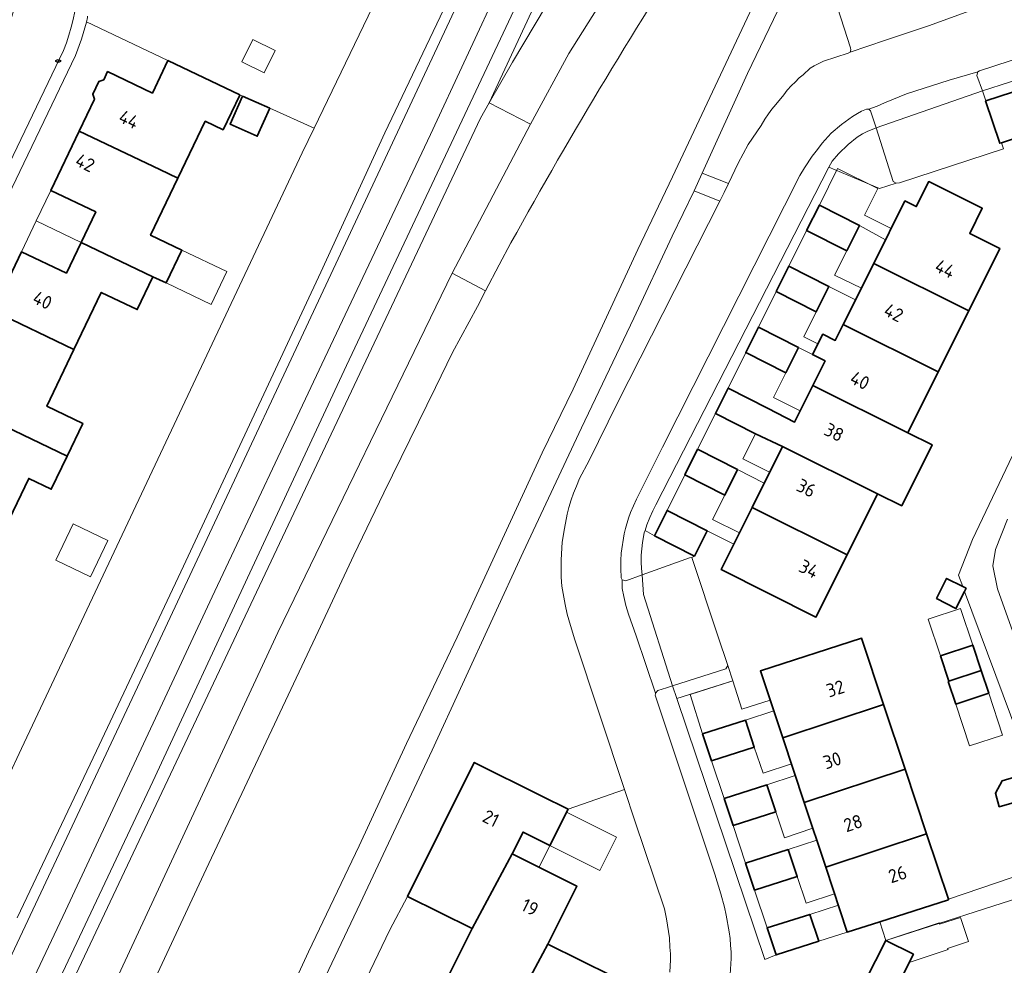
# Model space of a CAD drawing. Header units: metres. Extents: x 149984 to 156489, y 469398 to 478068.
# Tile 468 of 656: x 153781 to 153880, y 473352 to 473447. Entities that reach past the tile are written whole.
import ezdxf
from ezdxf.enums import TextEntityAlignment as Align

# ---------------------------------------------------------------- set-up
doc = ezdxf.new("R2010")
doc.units = ezdxf.units.M
doc.header["$LTSCALE"] = 0.75
for name, color, linetype, lineweight in [('B-WE-GR-BEPLANTING_CULTUUR_HEESTERS-GV', 252, 'Continuous', 18), ('B-WE-GR-STRUIK-GV', 252, 'Continuous', 13), ('B-WE-IE-MEUBILAIR-S', 252, 'Continuous', 25), ('B-WE-OG-BEBOUWING-GV', 6, 'Continuous', 35), ('B-WE-OG-BEBOUWING-T18', 1, 'Continuous', 18), ('B-WE-OG-BEBOUWING_LAGE TRAFO-GV', 6, 'Continuous', 18), ('B-WE-OG-BEBOUWING_LUIFEL-GV', 6, 'Continuous', 18), ('B-WE-OG-BEBOUWING_OVERBOUWING-GV', 6, 'Continuous', 18), ('B-WE-OG-TERREIN_BEGROEID-GV', 252, 'Continuous', 18), ('B-WE-OG-TERREIN_ERF-GV', 252, 'Continuous', 18), ('B-WE-OG-TERREIN_OEVER-GV', 252, 'Continuous', 18), ('B-WE-OG-WATER_MEER-GV', 252, 'Continuous', 18), ('B-WE-VH-GESLOTENVERHARDING_ASFALT-GV', 252, 'Continuous', 18), ('B-WE-VH-OPENVERHARDING_BETONSTRAATSTEEN-GV', 252, 'Continuous', 18), ('B-WE-VH-OPENVERHARDING_STRAATBAKSTEEN-GV', 252, 'Continuous', 18), ('B-WE-VH-OPENVERHARDING_TEGEL-GV', 252, 'Continuous', 18)]:
    doc.layers.add(name, color=color, linetype=linetype, lineweight=lineweight)
doc.styles.add('NLCS-ISO', font='NLCS-ISO.ttf')
doc.styles.add('NLCS-ISO-M750-T18', font='NLCS-ISO.ttf', dxfattribs={"height": 1.35})

# ---------------------------------------------------------------- blocks, each defined once
blk = doc.blocks.new('SIE-MEUBILAIR_PUT_KOLK-SO')
blk.add_ellipse((0, 0), major_axis=(1.25, 0), ratio=0.54)
at = {"style": 'NLCS-ISO'}
blk.add_text('klk', height=0.75, dxfattribs=at).set_placement((0.03, 0), align=Align.MIDDLE_CENTER)

msp = doc.modelspace()

# ---------------------------------------------------------------- linework, layer by layer
at = {"layer": 'B-WE-GR-BEPLANTING_CULTUUR_HEESTERS-GV', "flags": 128}
for points in [[(153788.082, 473447.14), (153796.273, 473443.258), (153803.484, 473439.813), (153803.764, 473439.688), (153806.491, 473438.472), (153810.936, 473436.49), (153824.03, 473463.65)], [(153857.49, 473448.3), (153854.46, 473441.95), (153849.893, 473431.943), (153852.529, 473430.924), (153853.51, 473432.97), (153854.51, 473434.84), (153855.8, 473436.74), (153856.2, 473437.39), (153856.55, 473437.91), (153856.9, 473438.39), (153857.3, 473438.84), (153858.1, 473439.82), (153858.44, 473440.3), (153858.85, 473440.75), (153859.22, 473441.1), (153859.63, 473441.52), (153860.02, 473441.83), (153860.74, 473442.49), (153861.15, 473442.74), (153862.08, 473443.19), (153864.56, 473444), (153864.74, 473444.12), (153864.82, 473444.33), (153864.79, 473444.55), (153863.189, 473449.582)], [(153809.08, 473336.2), (153818.55, 473355.94), (153820.303, 473359.308), (153827.023, 473372.773), (153833.729, 473369.417), (153836.437, 473368.062), (153842.084, 473370.054), (153837.11, 473385.1), (153836.69, 473386.52), (153836.33, 473387.67), (153836.14, 473388.63), (153835.82, 473390.49), (153835.75, 473391.39), (153835.74, 473392.19), (153835.75, 473393.12), (153835.85, 473394.9), (153836.07, 473396.26), (153836.33, 473397.69), (153836.51, 473398.36), (153836.75, 473399.14), (153836.98, 473399.82), (153837.28, 473400.52), (153837.57, 473401.28), (153838.55, 473403.11), (153841.41, 473408.88), (153851.651, 473429.141), (153849.091, 473430.186), (153846.88, 473425.62), (153843.04, 473417.39), (153837.77, 473406.39), (153831.94, 473393.9), (153822.78, 473374), (153815.55, 473358.6), (153809.56, 473345.98)], [(153886.019, 473414.061), (153877.02, 473395.15), (153875.622, 473391.594), (153876.054, 473390.435), (153876.391, 473390.264), (153876.233, 473389.952), (153886.291, 473362.934)], [(153882.089, 473383.081), (153879.553, 473390.193), (153879.056, 473392.509), (153879.332, 473394.163), (153880.545, 473397.195)]]:
    msp.add_lwpolyline(points, dxfattribs=at)
at = {"layer": 'B-WE-GR-BEPLANTING_CULTUUR_HEESTERS-GV'}
msp.add_lwpolyline([(153788.211, 473447.733, -0.005181), (153788.082, 473447.14)], format="xyb", dxfattribs=at)
at = {"layer": 'B-WE-GR-BEPLANTING_CULTUUR_HEESTERS-GV', "flags": 128}
for points in [[(153803.689, 473443.127), (153804.795, 473445.369), (153807.042, 473444.285), (153805.94, 473442.041)], [(153867.348, 473436.499), (153866.45, 473436.14), (153865.98, 473435.89), (153865.45, 473435.58), (153864.56, 473434.83), (153863.58, 473433.91), (153862.95, 473433.15), (153862.6, 473432.57), (153867.68, 473430.43), (153869.37, 473430.96), (153869.08, 473431.13)], [(153843.857, 473391.608), (153848.62, 473393.32), (153848.85, 473393.35), (153849.118, 473393.501), (153845.098, 473395.523), (153844.157, 473396.081), (153844.07, 473395.83), (153843.89, 473394.86), (153843.78, 473393.6), (153843.78, 473392.9), (153843.8, 473392.25)], [(153846.919, 473380.463), (153847.352, 473379.181), (153852.964, 473380.973), (153852.46, 473382.49), (153852.26, 473382.16)]]:
    msp.add_lwpolyline(points, close=True, dxfattribs=at)
at = {"layer": 'B-WE-GR-STRUIK-GV', "flags": 128}
msp.add_lwpolyline([(153745.791, 473264.268), (153827.632, 473437.472), (153828.52, 473439.031), (153849.335, 473483.816), (153848.176, 473484.401), (153836.35, 473459.49), (153832.35, 473451.24), (153828.28, 473442.55), (153814.2, 473412.64), (153804.49, 473391.81), (153794.75, 473370.84), (153784.29, 473348.66), (153779.78, 473339.29)], dxfattribs=at)
at = {"layer": 'B-WE-OG-BEBOUWING-GV', "flags": 128}
for points in [[(153803.479, 473439.803), (153803.484, 473439.813), (153796.273, 473443.258), (153794.716, 473440), (153790.215, 473442.151), (153789.82, 473441.325), (153789.327, 473441.151), (153788.719, 473439.879), (153788.893, 473439.386), (153787.362, 473436.182), (153795.465, 473432.309), (153797.27, 473431.446), (153800.007, 473437.174), (153801.811, 473436.312)], [(153803.764, 473439.688), (153802.512, 473436.881), (153805.239, 473435.666), (153806.491, 473438.472)], [(153881.045, 473440.1), (153878.373, 473439.222), (153878.338, 473439.21), (153879.769, 473434.954), (153879.948, 473435.012), (153882.488, 473435.841)], [(153787.362, 473436.182), (153784.51, 473430.215), (153789.022, 473428.059), (153787.56, 473424.998), (153794.761, 473421.558), (153796.079, 473420.928), (153797.657, 473424.231), (153794.535, 473425.723), (153797.27, 473431.446), (153795.465, 473432.309)], [(153876.65, 473418.14), (153879.771, 473424.402), (153876.747, 473425.912), (153878.002, 473428.426), (153872.635, 473431.107), (153871.379, 473428.594), (153870.243, 473429.161), (153867.118, 473422.891)], [(153860.38, 473426.185), (153864.406, 473424.158), (153865.679, 473426.709), (153861.656, 473428.745)], [(153778.728, 473418.114), (153786.833, 473414.242), (153789.575, 473419.982), (153793.184, 473418.257), (153794.761, 473421.558), (153787.56, 473424.998), (153786.086, 473421.914), (153781.574, 473424.07)], [(153873.596, 473412.013), (153876.65, 473418.14), (153867.118, 473422.891), (153864.064, 473416.764)], [(153861.349, 473418.027), (153862.621, 473420.577), (153858.596, 473422.606), (153857.329, 473420.063)], [(153778.95, 473406.968), (153786.142, 473403.518), (153787.722, 473406.825), (153784.113, 473408.55), (153786.833, 473414.242), (153778.728, 473418.114), (153775.883, 473412.159), (153780.404, 473409.999)], [(153859.563, 473414.447), (153855.544, 473416.483), (153854.274, 473413.933), (153858.291, 473411.895)], [(153870.542, 473405.886), (153873.596, 473412.013), (153864.064, 473416.764), (153863.259, 473415.149), (153861.996, 473415.779), (153860.975, 473413.732), (153862.235, 473413.094), (153861.01, 473410.636)], [(153861.01, 473410.636), (153859.178, 473406.96), (153856.506, 473408.315), (153852.489, 473410.353), (153851.218, 473407.802), (153855.233, 473405.764), (153857.956, 473404.509), (153867.488, 473399.758), (153869.926, 473398.543), (153872.98, 473404.671), (153870.542, 473405.886)], [(153786.142, 473403.518), (153778.95, 473406.968), (153777.459, 473403.859), (153774.301, 473405.368), (153771.458, 473399.418), (153779.553, 473395.549), (153782.298, 473401.294), (153784.562, 473400.212)], [(153848.153, 473401.653), (153852.171, 473399.623), (153853.448, 473402.183), (153849.433, 473404.222)], [(153857.956, 473404.509), (153854.902, 473398.381), (153864.434, 473393.631), (153867.488, 473399.758)], [(153854.902, 473398.381), (153851.798, 473392.153), (153861.313, 473387.369), (153864.434, 473393.631)], [(153845.098, 473395.523), (153849.118, 473393.501), (153850.385, 473396.043), (153846.373, 473398.081)], [(153873.404, 473389.239), (153875.37, 473388.245), (153876.233, 473389.952), (153876.391, 473390.264), (153876.054, 473390.435), (153874.425, 473391.258)], [(153857.98, 473375.243), (153868.101, 473378.604), (153865.896, 473385.242), (153855.748, 473381.966), (153855.779, 473381.872)], [(153874.667, 473380.922), (153877.905, 473381.998), (153877.062, 473384.536), (153873.825, 473383.461)], [(153877.905, 473381.998), (153874.667, 473380.922), (153874.591, 473380.897), (153875.345, 473378.626), (153878.659, 473379.727)], [(153868.101, 473378.604), (153857.98, 473375.243), (153860.137, 473368.746), (153870.258, 473372.108)], [(153850.842, 473372.926), (153855.127, 473374.315), (153854.233, 473377.011), (153849.941, 473375.639)], [(153820.303, 473359.308), (153826.804, 473356.076), (153830.826, 473363.59), (153831.912, 473365.77), (153834.614, 473364.419), (153836.437, 473368.062), (153833.729, 473369.417), (153827.023, 473372.773)], [(153870.258, 473372.108), (153860.137, 473368.746), (153862.294, 473362.25), (153872.415, 473365.611)], [(153852.997, 473366.437), (153857.281, 473367.813), (153856.384, 473370.518), (153852.103, 473369.131)], [(153879.72, 473368.315), (153881.914, 473368.944), (153881.246, 473371.276), (153880.013, 473370.922), (153879.327, 473369.685)], [(153864.461, 473355.725), (153867.727, 473356.769), (153874.62, 473358.973), (153874.604, 473359.021), (153872.415, 473365.611), (153862.294, 473362.25)], [(153826.804, 473356.076), (153823.906, 473350.269), (153830.398, 473347.02), (153834.39, 473354.528), (153837.328, 473360.338), (153830.826, 473363.59)], [(153855.152, 473359.949), (153859.435, 473361.31), (153858.536, 473364.024), (153854.258, 473362.642)], [(153861.59, 473354.807), (153860.693, 473357.512), (153856.415, 473356.144), (153857.314, 473353.44)], [(153868.33, 473354.89), (153866.272, 473350.784), (153869.036, 473349.399), (153871.094, 473353.505)], [(153830.398, 473347.02), (153827.442, 473341.231), (153834.163, 473337.88), (153833.197, 473335.942), (153835.925, 473334.582), (153839.324, 473341.401), (153836.611, 473342.754), (153840.908, 473351.311), (153834.39, 473354.528)]]:
    msp.add_lwpolyline(points, close=True, dxfattribs=at)
at = {"layer": 'B-WE-OG-BEBOUWING_LAGE TRAFO-GV', "flags": 128}
msp.add_lwpolyline([(153807.042, 473444.285), (153804.795, 473445.369), (153803.689, 473443.127), (153805.94, 473442.041)], close=True, dxfattribs=at)
at = {"layer": 'B-WE-OG-BEBOUWING_LUIFEL-GV', "flags": 128}
for points in [[(153861.656, 473428.745), (153865.679, 473426.709), (153868.296, 473425.255), (153868.862, 473426.39), (153866.185, 473427.724), (153867.519, 473430.401), (153863.484, 473432.412)], [(153784.51, 473430.215), (153783.048, 473427.153), (153787.56, 473424.998), (153789.022, 473428.059)], [(153787.56, 473424.998), (153783.048, 473427.153), (153781.574, 473424.07), (153786.086, 473421.914)], [(153860.38, 473426.185), (153858.596, 473422.606), (153862.621, 473420.577), (153865.293, 473419.23), (153865.871, 473420.389), (153863.193, 473421.724), (153864.406, 473424.158)], [(153796.079, 473420.928), (153800.605, 473418.766), (153802.183, 473422.069), (153797.657, 473424.231)], [(153861.349, 473418.027), (153857.329, 473420.063), (153855.544, 473416.483), (153859.563, 473414.447), (153860.975, 473413.732), (153861.512, 473414.808), (153860.096, 473415.513)], [(153858.291, 473411.895), (153854.274, 473413.933), (153852.489, 473410.353), (153859.178, 473406.96), (153859.732, 473408.072), (153857.052, 473409.408)], [(153851.218, 473407.802), (153849.433, 473404.222), (153853.448, 473402.183), (153856.12, 473400.826), (153856.666, 473401.92), (153853.983, 473403.257), (153855.233, 473405.764)], [(153848.153, 473401.653), (153846.373, 473398.081), (153850.385, 473396.043), (153853.06, 473394.684), (153853.627, 473395.824), (153850.944, 473397.161), (153852.171, 473399.623)], [(153873.825, 473383.461), (153877.062, 473384.536), (153875.83, 473388.246), (153872.592, 473387.171)], [(153854.233, 473377.011), (153857.079, 473377.956), (153856.728, 473379.015), (153853.883, 473378.106), (153852.966, 473380.975), (153848.674, 473379.603), (153849.941, 473375.639)], [(153875.345, 473378.626), (153876.741, 473374.423), (153880.055, 473375.524), (153878.659, 473379.727)], [(153850.842, 473372.926), (153852.103, 473369.131), (153856.384, 473370.518), (153859.241, 473371.444), (153858.849, 473372.626), (153856.002, 473371.68), (153855.127, 473374.315)], [(153836.287, 473367.762), (153834.614, 473364.419), (153839.632, 473361.907), (153841.305, 473365.251)], [(153857.281, 473367.813), (153852.997, 473366.437), (153854.258, 473362.642), (153858.536, 473364.024), (153861.398, 473364.949), (153860.997, 473366.156), (153858.146, 473365.209)], [(153834.614, 473364.419), (153831.912, 473365.77), (153830.826, 473363.59), (153833.524, 473362.24)], [(153859.435, 473361.31), (153855.152, 473359.949), (153856.415, 473356.144), (153860.693, 473357.512), (153863.563, 473358.43), (153863.185, 473359.567), (153860.329, 473358.618)], [(153868.33, 473354.89), (153871.094, 473353.505), (153870.679, 473352.677), (153874.574, 473353.971), (153874.536, 473354.085), (153876.622, 473354.779), (153875.815, 473357.207), (153873.729, 473356.514), (153873.678, 473356.667)]]:
    msp.add_lwpolyline(points, close=True, dxfattribs=at)
at = {"layer": 'B-WE-OG-BEBOUWING_OVERBOUWING-GV', "flags": 128}
msp.add_lwpolyline([(153788.5, 473391.413), (153790.242, 473395.057), (153786.752, 473396.724), (153785.011, 473393.08)], close=True, dxfattribs=at)
at = {"layer": 'B-WE-OG-TERREIN_BEGROEID-GV', "flags": 128}
for points in [[(153853.106, 473477.271), (153861.607, 473494.343), (153855.135, 473497.534), (153854.236, 473495.712), (153848.902, 473485.93), (153848.176, 473484.401), (153849.335, 473483.816), (153828.52, 473439.031), (153830.841, 473443.107), (153837.769, 473454.748)], [(153840.891, 473482.196), (153794.237, 473382.547), (153749.932, 473288.234)], [(153780.04, 473345.25), (153785.98, 473357.87), (153800.7, 473389.4), (153811.71, 473412.78), (153822.62, 473435.83), (153836.96, 473466.66)], [(153777.99, 473284.39), (153792.85, 473316.07), (153797.49, 473326.12), (153802.27, 473336.2), (153810.37, 473353.73), (153815.45, 473364.39), (153820.23, 473374.66), (153825.31, 473385.35), (153833.83, 473403.85), (153836.96, 473410.26), (153843.44, 473424.3), (153846.9, 473431.59), (153856.01, 473450.98), (153858.57, 473456.49), (153859.97, 473459.44), (153861.868, 473463.344), (153858.719, 473465.774), (153850.317, 473457.576)], [(153830.7, 473424.96), (153829.51, 473422.76), (153828.143, 473420.135), (153827.34, 473418.55), (153824.83, 473413.93), (153823.14, 473410.43), (153820.54, 473405.18), (153817.93, 473399.85), (153814.93, 473393.59), (153811.35, 473385.91), (153800.1, 473362.05), (153792.9, 473346.6), (153788, 473336.2), (153777.81, 473314.39), (153767.314, 473292.3), (153764.579, 473286.387)], [(153880.545, 473397.195), (153879.332, 473394.163), (153879.056, 473392.509), (153879.553, 473390.193), (153882.089, 473383.081)]]:
    msp.add_lwpolyline(points, dxfattribs=at)
at = {"layer": 'B-WE-OG-TERREIN_BEGROEID-GV'}
msp.add_lwpolyline([(153850.317, 473457.576, 0.017983), (153830.7, 473424.96)], format="xyb", dxfattribs=at)
at = {"layer": 'B-WE-OG-TERREIN_ERF-GV', "flags": 128}
for points in [[(153778.728, 473418.114), (153781.574, 473424.07), (153786.086, 473421.914), (153787.56, 473424.998), (153789.022, 473428.059), (153784.51, 473430.215), (153787.362, 473436.182), (153788.893, 473439.386), (153788.719, 473439.879), (153789.327, 473441.151), (153789.82, 473441.325), (153790.215, 473442.151), (153794.716, 473440), (153796.273, 473443.258), (153788.082, 473447.14), (153788.08, 473447.131), (153788.078, 473447.121), (153787.607, 473445.429), (153786.997, 473443.783), (153756.721, 473380.689)], [(153880.759, 473441.084), (153878.017, 473440.233), (153878.373, 473439.222), (153881.045, 473440.1)], [(153776.04, 473362.39), (153781.56, 473374.18), (153809.74, 473434.01), (153810.936, 473436.49), (153806.491, 473438.472), (153805.239, 473435.666), (153802.512, 473436.881), (153803.764, 473439.688), (153803.484, 473439.813), (153803.479, 473439.803), (153801.811, 473436.312), (153800.007, 473437.174), (153797.27, 473431.446), (153794.535, 473425.723), (153797.657, 473424.231), (153796.079, 473420.928), (153794.761, 473421.558), (153793.184, 473418.257), (153789.575, 473419.982), (153786.833, 473414.242), (153784.113, 473408.55), (153787.722, 473406.825), (153786.142, 473403.518), (153784.562, 473400.212), (153782.298, 473401.294), (153779.553, 473395.549)], [(153882.488, 473435.841), (153879.948, 473435.012), (153880.128, 473434.411), (153869.7, 473431), (153869.37, 473430.96), (153867.68, 473430.43), (153862.6, 473432.57), (153845.232, 473398.66), (153844.94, 473398.05), (153844.64, 473397.37), (153844.35, 473396.64), (153844.157, 473396.081), (153845.098, 473395.523), (153846.373, 473398.081), (153850.385, 473396.043), (153849.118, 473393.501), (153848.85, 473393.35), (153851.46, 473385.498), (153852.46, 473382.49), (153852.964, 473380.973), (153847.352, 473379.181), (153856.2, 473352.99), (153857.314, 473353.44), (153856.415, 473356.144), (153860.693, 473357.512), (153861.59, 473354.807), (153864.461, 473355.725), (153862.294, 473362.25), (153860.137, 473368.746), (153857.98, 473375.243), (153855.779, 473381.872), (153855.748, 473381.966), (153865.896, 473385.242), (153868.101, 473378.604), (153870.258, 473372.108), (153872.415, 473365.611), (153874.604, 473359.021), (153881.013, 473361.217)], [(153886.291, 473362.934), (153876.233, 473389.952), (153875.37, 473388.245), (153873.404, 473389.239), (153874.425, 473391.258), (153876.054, 473390.435), (153875.622, 473391.594), (153877.02, 473395.15), (153886.019, 473414.061)], [(153846.64, 473351.72), (153846.72, 473352.94), (153846.73, 473353.53), (153846.66, 473354.21), (153846.62, 473355.14), (153846.33, 473357.06), (153846.11, 473358.07), (153843.124, 473366.909), (153842.084, 473370.054), (153836.437, 473368.062), (153834.614, 473364.419), (153831.912, 473365.77), (153830.826, 473363.59), (153837.328, 473360.338), (153834.39, 473354.528), (153840.908, 473351.311)], [(153916.344, 473349.858), (153914.737, 473354.397), (153903.3, 473350.35), (153897.69, 473353.08), (153883.567, 473359.784), (153868.33, 473354.89), (153871.094, 473353.505), (153869.036, 473349.399)], [(153823.906, 473350.269), (153826.804, 473356.076), (153820.303, 473359.308), (153818.55, 473355.94), (153809.08, 473336.2)]]:
    msp.add_lwpolyline(points, dxfattribs=at)
for points in [[(153864.434, 473393.631), (153861.313, 473387.369), (153851.798, 473392.153), (153854.902, 473398.381), (153857.956, 473404.509), (153855.233, 473405.764), (153851.218, 473407.802), (153852.489, 473410.353), (153856.506, 473408.315), (153859.178, 473406.96), (153861.01, 473410.636), (153862.235, 473413.094), (153860.975, 473413.732), (153861.996, 473415.779), (153863.259, 473415.149), (153864.064, 473416.764), (153867.118, 473422.891), (153870.243, 473429.161), (153871.379, 473428.594), (153872.635, 473431.107), (153878.002, 473428.426), (153876.747, 473425.912), (153879.771, 473424.402), (153876.65, 473418.14), (153873.596, 473412.013), (153870.542, 473405.886), (153872.98, 473404.671), (153869.926, 473398.543), (153867.488, 473399.758)], [(153861.656, 473428.745), (153865.679, 473426.709), (153864.406, 473424.158), (153860.38, 473426.185)], [(153861.349, 473418.027), (153857.329, 473420.063), (153858.596, 473422.606), (153862.621, 473420.577)], [(153855.544, 473416.483), (153859.563, 473414.447), (153858.291, 473411.895), (153854.274, 473413.933)], [(153848.153, 473401.653), (153849.433, 473404.222), (153853.448, 473402.183), (153852.171, 473399.623)], [(153878.659, 473379.727), (153875.345, 473378.626), (153874.591, 473380.897), (153874.667, 473380.922), (153873.825, 473383.461), (153877.062, 473384.536), (153877.905, 473381.998)], [(153854.233, 473377.011), (153855.127, 473374.315), (153850.842, 473372.926), (153849.941, 473375.639)], [(153852.103, 473369.131), (153856.384, 473370.518), (153857.281, 473367.813), (153852.997, 473366.437)], [(153879.72, 473368.315), (153879.327, 473369.685), (153880.013, 473370.922), (153881.246, 473371.276), (153881.914, 473368.944)], [(153859.435, 473361.31), (153855.152, 473359.949), (153854.258, 473362.642), (153858.536, 473364.024)]]:
    msp.add_lwpolyline(points, close=True, dxfattribs=at)
at = {"layer": 'B-WE-OG-TERREIN_OEVER-GV', "flags": 128}
msp.add_lwpolyline([(153749.932, 473288.234), (153794.237, 473382.547), (153840.891, 473482.196), (153843.074, 473491.578), (153841.51, 473489.57), (153841.09, 473487.3), (153840.4, 473484.26), (153839.93, 473482.58), (153837.93, 473477.99), (153833.99, 473469.52), (153818.04, 473436), (153811.61, 473422.01), (153801.336, 473400), (153797.83, 473392.49), (153789.1, 473373.95), (153781.14, 473357.16)], dxfattribs=at)
at = {"layer": 'B-WE-OG-WATER_MEER-GV', "flags": 128}
for points in [[(153781.14, 473357.16), (153789.1, 473373.95), (153797.83, 473392.49), (153801.336, 473400), (153811.61, 473422.01), (153818.04, 473436), (153833.99, 473469.52)], [(153824.03, 473463.65), (153810.936, 473436.49), (153809.74, 473434.01), (153781.56, 473374.18), (153776.04, 473362.39)]]:
    msp.add_lwpolyline(points, dxfattribs=at)
at = {"layer": 'B-WE-VH-GESLOTENVERHARDING_ASFALT-GV', "flags": 128}
for points in [[(153779.78, 473339.29), (153784.29, 473348.66), (153794.75, 473370.84), (153804.49, 473391.81), (153814.2, 473412.64), (153828.28, 473442.55), (153832.35, 473451.24), (153836.35, 473459.49), (153848.176, 473484.401), (153848.902, 473485.93), (153854.236, 473495.712), (153855.135, 473497.534), (153852.899, 473498.65), (153852.75, 473498.418), (153846.67, 473487.058), (153836.96, 473466.66), (153822.62, 473435.83), (153811.71, 473412.78), (153800.7, 473389.4), (153785.98, 473357.87), (153780.04, 473345.25)], [(153828.52, 473439.031), (153832.668, 473436.867), (153836.509, 473443.961), (153847.818, 473461.953), (153853.73, 473469.87), (153860.463, 473482.021), (153860.519, 473482.122), (153865.461, 473492.131)], [(153849.091, 473430.186), (153849.893, 473431.943), (153854.46, 473441.95), (153857.49, 473448.3), (153860.74, 473455.48), (153864.18, 473462.57), (153869.368, 473473.151), (153875.361, 473487.327), (153873.62, 473488.29)], [(153853.73, 473469.87), (153847.818, 473461.953), (153836.509, 473443.961), (153832.668, 473436.867), (153824.812, 473421.906), (153828.143, 473420.135), (153829.51, 473422.76), (153830.7, 473424.96)], [(153861.868, 473463.344), (153859.97, 473459.44), (153858.57, 473456.49), (153856.01, 473450.98), (153846.9, 473431.59), (153843.44, 473424.3), (153836.96, 473410.26), (153833.83, 473403.85), (153825.31, 473385.35), (153820.23, 473374.66), (153815.45, 473364.39), (153810.37, 473353.73), (153802.27, 473336.2), (153797.49, 473326.12), (153792.85, 473316.07), (153777.99, 473284.39)], [(153837.769, 473454.748), (153830.841, 473443.107), (153828.52, 473439.031)], [(153832.668, 473436.867), (153828.52, 473439.031), (153827.632, 473437.472), (153745.791, 473264.268), (153740.967, 473254.618), (153739.455, 473250.947), (153737.871, 473246.147)], [(153751.521, 473265.861), (153807.315, 473385.807), (153824.812, 473421.906), (153832.668, 473436.867)], [(153745.527, 473209.192), (153746.7, 473211.701), (153746.789, 473211.891), (153747.463, 473213.333), (153747.552, 473213.522), (153748.021, 473214.521), (153762.41, 473245.13), (153767.676, 473256.096), (153768.6, 473258.02), (153782.21, 473287.29), (153804.55, 473335.17), (153805.05, 473336.2), (153809.56, 473345.98), (153815.55, 473358.6), (153822.78, 473374), (153831.94, 473393.9), (153837.77, 473406.39), (153843.04, 473417.39), (153846.88, 473425.62), (153849.091, 473430.186)], [(153764.579, 473286.387), (153767.314, 473292.3), (153777.81, 473314.39), (153788, 473336.2), (153792.9, 473346.6), (153800.1, 473362.05), (153811.35, 473385.91), (153814.93, 473393.59), (153817.93, 473399.85), (153820.54, 473405.18), (153823.14, 473410.43), (153824.83, 473413.93), (153827.34, 473418.55), (153828.143, 473420.135), (153824.812, 473421.906), (153807.315, 473385.807), (153751.521, 473265.861)]]:
    msp.add_lwpolyline(points, dxfattribs=at)
at = {"layer": 'B-WE-VH-GESLOTENVERHARDING_ASFALT-GV'}
msp.add_lwpolyline([(153830.7, 473424.96, -0.017983), (153850.317, 473457.576)], format="xyb", dxfattribs=at)
at = {"layer": 'B-WE-VH-OPENVERHARDING_BETONSTRAATSTEEN-GV', "flags": 128}
for points in [[(153876.334, 473453.911), (153869.207, 473451.564), (153863.189, 473449.582), (153864.79, 473444.55), (153864.82, 473444.33), (153864.74, 473444.12), (153868.29, 473445.32), (153872.6, 473446.75), (153878.229, 473448.803), (153878.14, 473448.8), (153877.99, 473448.95)], [(153879.769, 473434.954), (153878.338, 473439.21), (153878.373, 473439.222), (153878.017, 473440.233), (153867.348, 473436.499), (153869.08, 473431.13), (153869.37, 473430.96), (153869.7, 473431), (153880.128, 473434.411), (153879.948, 473435.012)], [(153851.46, 473385.498), (153848.85, 473393.35), (153848.62, 473393.32), (153843.857, 473391.608), (153844.001, 473389.634), (153846.919, 473380.463), (153852.26, 473382.16), (153852.46, 473382.49)], [(153874.604, 473359.021), (153874.62, 473358.973), (153867.727, 473356.769), (153868.33, 473354.89), (153883.567, 473359.784), (153892.297, 473362.416), (153892.94, 473362.61), (153892.28, 473364.74), (153888.269, 473363.498), (153887.628, 473363.3), (153886.291, 473362.934), (153885.964, 473362.914), (153881.013, 473361.217)]]:
    msp.add_lwpolyline(points, close=True, dxfattribs=at)
for points in [[(153852.71, 473351.48), (153852.81, 473353.07), (153852.79, 473353.74), (153852.74, 473354.39), (153852.71, 473355.07), (153852.61, 473355.74), (153852.31, 473357.44), (153852.13, 473358.24), (153851.76, 473359.58), (153851.17, 473361.56), (153845.17, 473379.52), (153845.194, 473379.645), (153845.21, 473379.73), (153843.27, 473385.48), (153842.49, 473387.67), (153842.24, 473388.53), (153842.02, 473389.44), (153841.87, 473390.23), (153841.85, 473391.1), (153841.78, 473391.31), (153841.73, 473392.26), (153841.73, 473393.05), (153841.77, 473393.78), (153842.06, 473395.73), (153842.19, 473396.27), (153842.51, 473397.3), (153842.71, 473397.87), (153843.29, 473399.21), (153845.91, 473404.44), (153859.69, 473431.72), (153860.15, 473432.49), (153860.92, 473433.65), (153861.46, 473434.33), (153861.93, 473434.96), (153862.85, 473435.96), (153863.87, 473436.86), (153864.98, 473437.65), (153865.49, 473437.96), (153865.9, 473438.17), (153866.4, 473438.37), (153866.616, 473438.384), (153867.46, 473438.7), (153868.2, 473439.03), (153870.4, 473439.91), (153874.68, 473441.3), (153877.55, 473442.12), (153877.73, 473442.22), (153903.908, 473450.816)], [(153878.229, 473448.803), (153872.6, 473446.75), (153868.29, 473445.32), (153864.74, 473444.12), (153864.56, 473444), (153862.08, 473443.19), (153861.15, 473442.74), (153860.74, 473442.49), (153860.02, 473441.83), (153859.63, 473441.52), (153859.22, 473441.1), (153858.85, 473440.75), (153858.44, 473440.3), (153858.1, 473439.82), (153857.3, 473438.84), (153856.9, 473438.39), (153856.55, 473437.91), (153856.2, 473437.39), (153855.8, 473436.74), (153854.51, 473434.84), (153853.51, 473432.97), (153852.529, 473430.924), (153852.1, 473430.03), (153851.651, 473429.141), (153841.41, 473408.88), (153838.55, 473403.11), (153837.57, 473401.28), (153837.28, 473400.52), (153836.98, 473399.82), (153836.75, 473399.14), (153836.51, 473398.36), (153836.33, 473397.69), (153836.07, 473396.26), (153835.85, 473394.9), (153835.75, 473393.12), (153835.74, 473392.19), (153835.75, 473391.39), (153835.82, 473390.49), (153836.14, 473388.63), (153836.33, 473387.67), (153836.69, 473386.52), (153837.11, 473385.1), (153842.084, 473370.054), (153843.124, 473366.909), (153846.11, 473358.07), (153846.33, 473357.06), (153846.62, 473355.14), (153846.66, 473354.21), (153846.73, 473353.53), (153846.72, 473352.94), (153846.64, 473351.72)]]:
    msp.add_lwpolyline(points, dxfattribs=at)
at = {"layer": 'B-WE-VH-OPENVERHARDING_STRAATBAKSTEEN-GV'}
for points in [[(153786.603, 473457.05, -0.163945), (153785.778, 473444.284)], [(153785.778, 473444.284, 0.163945), (153786.603, 473457.05)], [(153788.082, 473447.14, 0.005181), (153788.211, 473447.733)]]:
    msp.add_lwpolyline(points, format="xyb", dxfattribs=at)
at = {"layer": 'B-WE-VH-OPENVERHARDING_STRAATBAKSTEEN-GV', "flags": 128}
for points in [[(153781.086, 473450.122), (153780.858, 473448.588), (153780.223, 473446.444), (153762.781, 473410.354), (153761.428, 473407.537), (153759.377, 473403.305), (153752.012, 473387.704), (153757.408, 473385.115), (153785.778, 473444.284)], [(153785.778, 473444.284), (153757.408, 473385.115), (153755.836, 473381.775), (153755.544, 473381.236), (153756.721, 473380.689), (153786.997, 473443.783), (153787.607, 473445.429), (153788.078, 473447.121), (153788.08, 473447.131), (153788.082, 473447.14)]]:
    msp.add_lwpolyline(points, dxfattribs=at)
at = {"layer": 'B-WE-VH-OPENVERHARDING_TEGEL-GV', "flags": 128}
for points in [[(153877.55, 473442.12), (153877.48, 473441.76), (153878.017, 473440.233), (153880.759, 473441.084), (153884.547, 473442.329), (153887.26, 473443.23), (153891, 473444.53), (153893.764, 473445.394), (153897.57, 473446.58), (153900.246, 473447.51), (153904.522, 473448.991), (153903.908, 473450.816), (153877.73, 473442.22)], [(153877.55, 473442.12), (153874.68, 473441.3), (153870.4, 473439.91), (153868.2, 473439.03), (153867.46, 473438.7), (153866.616, 473438.384), (153866.79, 473438.23), (153867.348, 473436.499), (153878.017, 473440.233), (153877.48, 473441.76)], [(153862.6, 473432.57), (153862.95, 473433.15), (153863.58, 473433.91), (153864.56, 473434.83), (153865.45, 473435.58), (153865.98, 473435.89), (153866.45, 473436.14), (153867.348, 473436.499), (153866.79, 473438.23), (153866.616, 473438.384), (153866.4, 473438.37), (153865.9, 473438.17), (153865.49, 473437.96), (153864.98, 473437.65), (153863.87, 473436.86), (153862.85, 473435.96), (153861.93, 473434.96), (153861.46, 473434.33), (153860.92, 473433.65), (153860.15, 473432.49), (153859.69, 473431.72), (153845.91, 473404.44), (153843.29, 473399.21), (153842.71, 473397.87), (153842.51, 473397.3), (153842.19, 473396.27), (153842.06, 473395.73), (153841.77, 473393.78), (153841.73, 473393.05), (153841.73, 473392.26), (153841.78, 473391.31), (153841.85, 473391.1), (153842.22, 473391.02), (153843.857, 473391.608), (153843.8, 473392.25), (153843.78, 473392.9), (153843.78, 473393.6), (153843.89, 473394.86), (153844.07, 473395.83), (153844.157, 473396.081), (153844.35, 473396.64), (153844.64, 473397.37), (153844.94, 473398.05), (153845.232, 473398.66)], [(153849.893, 473431.943), (153849.091, 473430.186), (153851.651, 473429.141), (153852.1, 473430.03), (153852.529, 473430.924)], [(153845.21, 473379.73), (153845.46, 473380), (153846.303, 473380.267), (153846.919, 473380.463), (153844.001, 473389.634), (153843.857, 473391.608), (153842.22, 473391.02), (153841.85, 473391.1), (153841.87, 473390.23), (153842.02, 473389.44), (153842.24, 473388.53), (153842.49, 473387.67), (153843.27, 473385.48)]]:
    msp.add_lwpolyline(points, close=True, dxfattribs=at)
msp.add_lwpolyline([(153866.272, 473350.784), (153868.33, 473354.89), (153867.727, 473356.769), (153864.461, 473355.725), (153861.59, 473354.807), (153857.314, 473353.44), (153856.2, 473352.99), (153847.352, 473379.181), (153846.919, 473380.463), (153846.303, 473380.267), (153845.46, 473380), (153845.21, 473379.73), (153845.194, 473379.645), (153845.17, 473379.52), (153851.17, 473361.56), (153851.76, 473359.58), (153852.13, 473358.24), (153852.31, 473357.44), (153852.61, 473355.74), (153852.71, 473355.07), (153852.74, 473354.39), (153852.79, 473353.74), (153852.81, 473353.07), (153852.71, 473351.48)], dxfattribs=at)

# ---------------------------------------------------------------- block references
at = {"layer": 'B-WE-IE-MEUBILAIR-S', "xscale": 0.2, "yscale": 0.2, "zscale": 0.2}
msp.add_blockref('SIE-MEUBILAIR_PUT_KOLK-SO', (153785.255, 473443.222), dxfattribs=at)

# ---------------------------------------------------------------- texts
at = {"layer": 'B-WE-OG-BEBOUWING-T18', "style": 'NLCS-ISO-M750-T18'}
for s, rotation, p in [('44', 334.5, (153792.355, 473437.353)), ('42', 334.5, (153787.956, 473433.001)), ('44', 333.6, (153874.283, 473422.357)), ('40', 334.5, (153783.679, 473419.198)), ('42', 333.6, (153869.121, 473417.943)), ('40', 333.6, (153865.729, 473411.138)), ('38', 333.6, (153863.137, 473405.935)), ('36', 333.6, (153860.343, 473400.331)), ('34', 333.4, (153860.605, 473392.202)), ('32', 17.8, (153863.262, 473380.188)), ('30', 18.3, (153862.947, 473372.978)), ('21', 333.5, (153828.69, 473367.156)), ('28', 18.3, (153865.039, 473366.677)), ('26', 17.7, (153869.508, 473361.538)), ('19', 333.5, (153832.612, 473358.224))]:
    msp.add_text(s, height=1.35, rotation=rotation, dxfattribs=at).set_placement(p, align=Align.MIDDLE)

doc.saveas('drawing.dxf')
